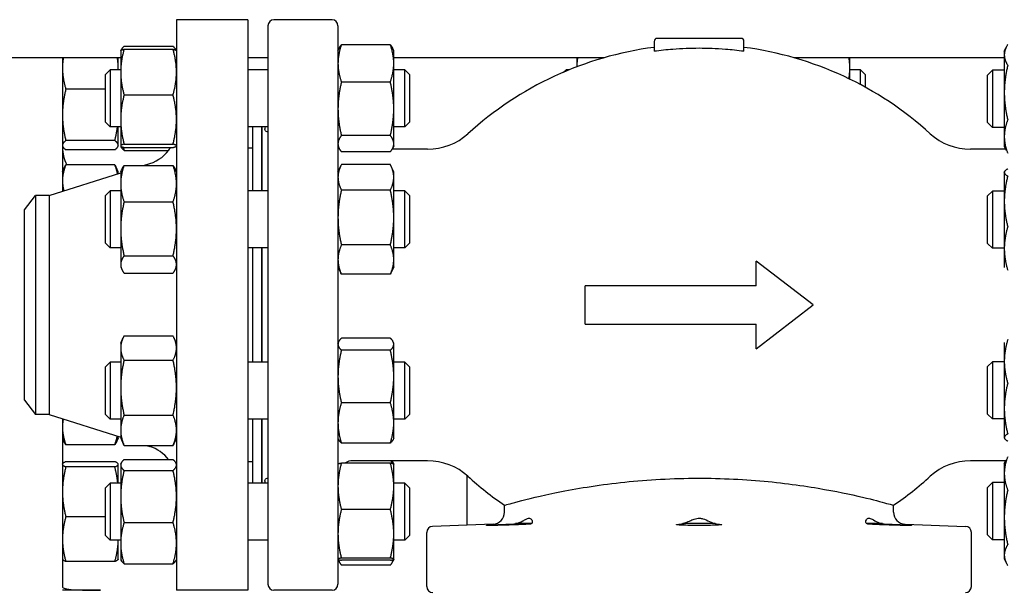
# Model space of a CAD drawing. Header units: inches. Extents: x 24 to 1128, y -69 to 748.
# Tile 616 of 656: x 604.6 to 617.55, y 682.92 to 690.42. Entities that reach past the tile are written whole.
import ezdxf

# ---------------------------------------------------------------- set-up
doc = ezdxf.new("R2010")
doc.units = ezdxf.units.IN
doc.header["$LTSCALE"] = 32
doc.header["$MEASUREMENT"] = 0
doc.layers.add('Visible (ANSI)', color=7, linetype='Continuous', lineweight=30)

msp = doc.modelspace()

# ---------------------------------------------------------------- linework, layer by layer
at = {"layer": 'Visible (ANSI)'}
for p, q in [((606.66063, 690.41853), (606.66063, 682.91853)), ((607.60063, 690.41853), (606.66063, 690.41853)), ((607.60063, 690.41853), (607.60063, 682.91853)), ((607.86437, 690.33979), (607.86437, 682.99727)), ((608.70689, 690.41853), (607.94311, 690.41853)), ((608.78563, 690.33979), (608.78563, 682.99727)), ((614.08681, 690.17247), (612.98445, 690.17247)), ((605.97172, 690.06891), (606.61555, 690.06891)), ((608.78563, 690.00974), (608.79941, 690.03927)), ((609.47455, 690.08871), (608.83072, 690.08871)), ((609.51963, 690.00974), (609.50586, 690.03927)), ((612.94508, 690.1331), (612.94508, 690.00316)), ((614.12618, 690.00316), (614.12618, 690.1331)), ((617.55163, 690.00333), (617.57555, 690.05463)), ((605.92663, 689.91853), (593.39163, 689.91853)), ((605.16063, 689.91853), (605.16063, 688.16343)), ((605.89463, 689.78323), (605.89463, 689.91853)), ((605.92663, 690.00974), (605.92719, 690.01094)), ((605.92663, 690.00974), (605.92663, 689.73019)), ((605.92719, 690.01094), (605.93255, 690.02242)), ((605.97172, 690.03091), (606.61555, 690.03091)), ((606.66007, 690.01094), (606.65472, 690.02242)), ((606.66063, 690.00974), (606.66007, 690.01094)), ((607.86437, 689.91853), (607.60063, 689.91853)), ((609.51963, 689.8439), (609.51963, 690.00974)), ((612.28834, 689.91853), (609.51963, 689.91853)), ((611.92663, 689.91853), (611.92663, 689.79818)), ((617.55163, 689.91853), (614.78292, 689.91853)), ((614.78563, 689.91853), (614.78563, 689.91775)), ((615.51963, 689.78323), (615.51963, 689.91853)), ((617.55163, 690.00333), (617.55163, 689.95593)), ((617.55163, 689.95593), (617.55163, 689.46035)), ((605.89463, 689.75974), (605.89463, 689.78323)), ((609.51963, 689.2471), (609.51963, 689.8439)), ((615.51963, 689.63588), (615.51963, 689.78323)), ((605.72563, 689.69724), (605.78813, 689.75974)), ((605.72563, 689.07224), (605.72563, 689.69724)), ((605.78813, 689.75974), (605.78813, 689.00974)), ((605.92663, 689.75974), (605.78813, 689.75974)), ((605.92663, 689.73019), (605.92663, 689.1064)), ((607.86437, 689.75974), (607.60063, 689.75974)), ((609.66313, 689.75974), (609.51963, 689.75974)), ((609.66313, 689.00974), (609.66313, 689.75974)), ((609.72563, 689.69724), (609.66313, 689.75974)), ((609.72563, 689.69724), (609.72563, 689.07224)), ((611.7546, 689.72871), (611.78563, 689.75974)), ((611.78563, 689.75974), (611.78563, 689.74185)), ((611.82895, 689.75974), (611.78563, 689.75974)), ((615.66063, 689.75974), (615.51963, 689.75974)), ((615.66063, 689.56406), (615.66063, 689.75974)), ((615.72313, 689.69724), (615.66063, 689.75974)), ((615.72313, 689.69724), (615.72313, 689.53021)), ((617.33189, 689.69083), (617.39439, 689.75333)), ((617.33189, 689.06583), (617.33189, 689.69083)), ((617.39439, 689.75333), (617.39439, 689.00333)), ((617.55163, 689.75333), (617.39439, 689.75333)), ((609.47455, 689.59909), (608.83072, 689.59909)), ((605.72563, 689.50525), (605.20572, 689.50525)), ((605.97172, 689.42948), (606.61555, 689.42948)), ((617.55163, 689.46035), (617.55163, 688.88276)), ((609.51963, 688.78794), (609.51963, 689.2471)), ((605.72563, 689.07224), (605.78813, 689.00974)), ((605.92663, 689.00974), (605.78813, 689.00974)), ((605.89463, 688.76851), (605.89463, 689.00974)), ((605.92663, 689.1064), (605.92663, 688.76094)), ((607.86437, 689.00974), (607.60063, 689.00974)), ((607.66063, 689.00974), (607.66063, 688.16862)), ((607.78063, 689.00974), (607.78063, 688.16862)), ((607.78563, 689.00974), (607.78563, 688.16862)), ((609.66313, 689.00974), (609.51963, 689.00974)), ((609.72563, 689.07224), (609.66313, 689.00974)), ((617.33189, 689.06583), (617.39439, 689.00333)), ((617.55163, 689.00333), (617.39439, 689.00333)), ((609.47455, 688.89511), (608.83072, 688.89511)), ((617.55163, 688.88276), (617.55163, 688.75333)), ((605.16063, 688.75974), (605.16478, 688.75084)), ((605.84955, 688.82877), (605.20572, 688.82877)), ((605.89463, 688.75974), (605.89048, 688.75084)), ((605.89463, 688.75974), (605.89463, 688.76851)), ((605.92663, 688.76094), (605.92663, 688.75974)), ((605.92663, 688.75974), (605.92719, 688.75853)), ((605.92719, 688.75853), (605.93255, 688.74706)), ((605.97172, 688.78331), (606.61555, 688.78331)), ((605.97172, 688.73857), (606.61555, 688.73857)), ((606.66063, 688.75974), (606.66007, 688.75853)), ((608.78563, 688.75974), (608.79941, 688.7302)), ((609.51963, 688.75974), (609.50586, 688.7302)), ((609.51963, 688.75974), (609.51963, 688.78794)), ((617.55163, 688.75333), (617.57555, 688.70204)), ((605.84955, 688.70826), (605.20572, 688.70826)), ((605.97172, 688.70056), (606.55754, 688.70056)), ((607.66063, 688.72853), (607.60063, 688.72853)), ((607.78563, 688.60853), (607.78063, 688.60853)), ((609.47455, 688.68076), (608.83072, 688.68076)), ((609.96509, 688.71577), (609.49838, 688.71577)), ((617.56915, 688.71577), (617.10618, 688.71577)), ((605.16063, 688.41862), (605.18976, 688.48108)), ((605.84955, 688.51212), (605.20572, 688.51212)), ((605.89463, 688.41862), (605.86551, 688.48108)), ((605.97172, 688.50096), (606.61555, 688.50096)), ((606.22628, 688.50096), (606.31161, 688.52798)), ((608.78563, 688.41862), (608.82342, 688.49966)), ((609.47455, 688.51474), (608.83072, 688.51474)), ((609.51963, 688.41862), (609.48184, 688.49966)), ((604.9873, 688.10853), (605.92663, 688.40605)), ((605.89463, 688.39591), (605.89463, 688.41862)), ((605.92663, 688.41862), (605.94261, 688.45289)), ((605.92663, 688.41862), (605.92663, 688.26211)), ((606.66063, 688.41862), (606.64465, 688.45289)), ((609.51963, 688.34688), (609.51963, 688.41862)), ((617.55163, 688.41597), (617.55412, 688.4213)), ((617.55163, 688.41597), (617.55163, 688.41068)), ((617.55163, 688.41068), (617.55163, 688.03055)), ((605.92663, 688.26211), (605.92663, 687.6696)), ((609.51963, 687.81846), (609.51963, 688.34688)), ((604.66063, 687.92103), (604.80451, 688.10853)), ((604.9873, 688.10853), (604.80451, 688.10853)), ((604.80451, 688.10853), (604.80451, 685.22853)), ((604.9873, 688.10853), (604.9873, 685.22853)), ((605.72563, 688.10612), (605.78813, 688.16862)), ((605.72563, 687.48112), (605.72563, 688.10612)), ((605.78813, 688.16862), (605.78813, 687.41862)), ((605.92663, 688.16862), (605.78813, 688.16862)), ((607.86437, 688.16862), (607.60063, 688.16862)), ((609.47455, 688.17902), (608.83072, 688.17902)), ((609.66313, 688.16862), (609.51963, 688.16862)), ((609.66313, 687.41862), (609.66313, 688.16862)), ((609.72563, 688.10612), (609.66313, 688.16862)), ((609.72563, 688.10612), (609.72563, 687.48112)), ((617.33189, 688.10347), (617.39439, 688.16597)), ((617.33189, 687.47847), (617.33189, 688.10347)), ((617.39439, 688.16597), (617.39439, 687.41597)), ((617.55163, 688.16597), (617.39439, 688.16597)), ((605.97172, 688.02327), (606.61555, 688.02327)), ((617.55163, 688.03055), (617.55163, 687.41084)), ((604.66063, 685.41603), (604.66063, 687.92103)), ((609.51963, 687.2652), (609.51963, 687.81846)), ((605.92663, 687.6696), (605.92663, 687.20111)), ((605.72563, 687.48112), (605.78813, 687.41862)), ((609.47455, 687.45791), (608.83072, 687.45791)), ((609.72563, 687.48112), (609.66313, 687.41862)), ((617.33189, 687.47847), (617.39439, 687.41597)), ((605.92663, 687.41862), (605.78813, 687.41862)), ((605.97172, 687.31593), (606.61555, 687.31593)), ((607.86437, 687.41862), (607.60063, 687.41862)), ((607.66063, 687.41862), (607.66063, 685.91844)), ((607.78063, 687.41862), (607.78063, 685.91844)), ((607.78563, 687.41862), (607.78563, 685.91844)), ((609.66313, 687.41862), (609.51963, 687.41862)), ((617.55163, 687.41597), (617.39439, 687.41597)), ((617.55163, 687.41084), (617.55163, 687.16597)), ((605.92663, 687.20111), (605.92663, 687.16862)), ((609.51963, 687.16862), (609.51963, 687.2652)), ((615.03563, 686.66853), (614.28563, 687.24403)), ((614.28563, 686.91853), (614.28563, 687.24403)), ((605.92663, 687.16862), (605.94261, 687.13435)), ((605.97172, 687.08628), (606.61555, 687.08628)), ((606.66063, 687.16862), (606.64465, 687.13435)), ((608.78563, 687.16862), (608.82342, 687.08758)), ((609.47455, 687.0725), (608.83072, 687.0725)), ((609.51963, 687.16862), (609.48184, 687.08758)), ((617.55163, 687.16597), (617.55412, 687.16063)), ((614.28563, 686.91853), (612.03563, 686.91853)), ((612.03563, 686.41853), (612.03563, 686.91853)), ((614.28563, 686.09303), (615.03563, 686.66853)), ((612.03563, 686.41853), (614.28563, 686.41853)), ((614.28563, 686.09303), (614.28563, 686.41853)), ((605.92663, 686.16844), (605.96069, 686.24148)), ((605.92663, 686.16844), (605.92663, 686.10304)), ((605.97172, 686.26374), (606.61555, 686.26374)), ((606.66063, 686.16844), (606.62657, 686.24148)), ((608.78563, 686.16844), (608.79297, 686.18417)), ((609.47455, 686.23256), (608.83072, 686.23256)), ((609.51963, 686.16844), (609.5123, 686.18417)), ((609.51963, 686.1531), (609.51963, 686.16844)), ((609.51963, 685.72907), (609.51963, 686.1531)), ((617.55163, 686.17109), (617.55418, 686.17654)), ((617.55163, 686.17109), (617.55163, 685.92692)), ((605.92663, 686.10304), (605.92663, 685.58219)), ((609.47455, 686.07363), (608.83072, 686.07363)), ((605.72563, 685.85594), (605.78813, 685.91844)), ((605.78813, 685.91844), (605.78813, 685.16844)), ((605.92663, 685.91844), (605.78813, 685.91844)), ((605.97172, 685.94234), (606.61555, 685.94234)), ((607.86437, 685.91844), (607.60063, 685.91844)), ((609.66313, 685.91844), (609.51963, 685.91844)), ((609.66313, 685.16844), (609.66313, 685.91844)), ((609.72563, 685.85594), (609.66313, 685.91844)), ((617.33189, 685.85859), (617.39439, 685.92109)), ((617.39439, 685.92109), (617.39439, 685.17109)), ((617.55163, 685.92109), (617.39439, 685.92109)), ((617.55163, 685.92692), (617.55163, 685.30732)), ((605.72563, 685.23094), (605.72563, 685.85594)), ((609.72563, 685.85594), (609.72563, 685.23094)), ((617.33189, 685.23359), (617.33189, 685.85859)), ((609.51963, 685.11942), (609.51963, 685.72907)), ((605.92663, 685.58219), (605.92663, 685.02259)), ((604.66063, 685.41603), (604.80451, 685.22853)), ((609.47455, 685.38451), (608.83072, 685.38451)), ((617.55163, 685.30732), (617.55163, 684.9265)), ((604.9873, 685.22853), (604.80451, 685.22853)), ((604.9873, 685.22853), (605.92663, 684.93101)), ((605.16063, 685.17363), (605.16063, 682.96684)), ((605.72563, 685.23094), (605.78813, 685.16844)), ((605.92663, 685.16844), (605.78813, 685.16844)), ((605.97172, 685.22204), (606.61555, 685.22204)), ((607.86437, 685.16844), (607.60063, 685.16844)), ((607.66063, 685.16844), (607.66063, 684.32732)), ((607.78063, 685.16844), (607.78063, 684.32732)), ((607.78563, 685.16844), (607.78563, 684.32732)), ((609.66313, 685.16844), (609.51963, 685.16844)), ((609.51963, 684.91844), (609.51963, 685.11942)), ((609.72563, 685.23094), (609.66313, 685.16844)), ((617.33189, 685.23359), (617.39439, 685.17109)), ((617.55163, 685.17109), (617.39439, 685.17109)), ((605.92663, 685.02259), (605.92663, 684.91844)), ((605.16063, 684.91844), (605.18011, 684.87667)), ((605.89463, 684.91844), (605.87516, 684.87667)), ((605.89463, 684.91844), (605.89463, 684.94115)), ((605.92663, 684.91844), (605.96069, 684.8454)), ((606.66063, 684.91844), (606.62657, 684.8454)), ((608.78563, 684.91844), (608.79297, 684.90271)), ((609.47455, 684.85432), (608.83072, 684.85432)), ((609.51963, 684.91844), (609.5123, 684.90271)), ((617.55163, 684.9265), (617.55163, 684.92109)), ((617.55163, 684.92109), (617.55418, 684.91564)), ((605.84955, 684.83189), (605.20572, 684.83189)), ((605.97172, 684.82314), (606.61555, 684.82314)), ((606.26721, 684.82314), (606.31161, 684.80908)), ((607.78563, 684.72853), (607.78063, 684.72853)), ((605.84955, 684.60844), (605.20572, 684.60844)), ((605.97172, 684.6365), (606.61555, 684.6365)), ((607.66063, 684.60853), (607.60063, 684.60853)), ((609.96509, 684.62129), (608.98248, 684.62129)), ((609.5194, 684.57782), (609.50586, 684.60686)), ((617.56915, 684.62129), (617.10618, 684.62129)), ((617.55163, 684.58373), (617.57574, 684.63542)), ((605.16063, 684.57732), (605.16193, 684.5801)), ((605.84955, 684.54068), (605.20572, 684.54068)), ((605.89463, 684.57732), (605.89334, 684.5801)), ((605.89463, 684.57456), (605.89463, 684.57732)), ((605.89463, 684.32732), (605.89463, 684.57456)), ((605.92663, 684.57732), (605.93255, 684.59)), ((605.92663, 684.57732), (605.92663, 684.5649)), ((605.92663, 684.5649), (605.92663, 684.15121)), ((605.97172, 684.49329), (606.61555, 684.49329)), ((606.66063, 684.57732), (606.65472, 684.59)), ((608.78563, 684.57732), (608.78586, 684.57782)), ((609.47455, 684.59117), (608.83072, 684.59117)), ((609.51963, 684.57732), (609.5194, 684.57782)), ((609.51963, 684.28609), (609.51963, 684.57732)), ((617.55163, 684.58373), (617.55163, 684.45484)), ((610.48544, 683.77562), (610.48544, 684.42485)), ((617.33189, 684.27123), (617.39439, 684.33373)), ((617.39439, 684.33373), (617.39439, 683.58373)), ((617.55163, 684.33373), (617.39439, 684.33373)), ((617.55163, 684.45484), (617.55163, 683.87758)), ((605.72563, 684.26482), (605.78813, 684.32732)), ((605.72563, 683.63982), (605.72563, 684.26482)), ((605.78813, 684.32732), (605.78813, 683.57732)), ((605.92663, 684.32732), (605.78813, 684.32732)), ((607.86437, 684.32732), (607.60063, 684.32732)), ((609.66313, 684.32732), (609.51963, 684.32732)), ((609.51963, 683.66159), (609.51963, 684.28609)), ((609.66313, 683.57732), (609.66313, 684.32732)), ((609.72563, 684.26482), (609.66313, 684.32732)), ((609.72563, 684.26482), (609.72563, 683.63982)), ((617.33189, 683.64623), (617.33189, 684.27123)), ((605.92663, 684.15121), (605.92663, 683.53863)), ((609.47455, 683.98101), (608.83072, 683.98101)), ((610.97658, 683.94605), (610.97658, 684.03592)), ((616.09469, 683.94605), (616.09469, 684.03592)), ((605.72563, 683.88456), (605.20572, 683.88456)), ((617.55163, 683.87758), (617.55163, 683.38147)), ((605.97172, 683.80912), (606.61555, 683.80912)), ((610.82515, 683.78869), (610.02867, 683.75806)), ((611.3341, 683.79451), (611.12094, 683.79451)), ((613.74879, 683.79451), (613.32248, 683.79451)), ((615.95032, 683.79451), (615.73717, 683.79451)), ((616.24612, 683.78869), (617.0426, 683.75806)), ((605.72563, 683.63982), (605.78813, 683.57732)), ((605.92663, 683.57732), (605.78813, 683.57732)), ((605.89463, 683.32732), (605.89463, 683.57732)), ((607.86437, 683.57732), (607.60063, 683.57732)), ((609.51963, 683.32782), (609.51963, 683.66159)), ((609.66313, 683.57732), (609.51963, 683.57732)), ((609.72563, 683.63982), (609.66313, 683.57732)), ((609.95296, 682.96774), (609.95296, 683.67937)), ((617.11831, 682.96774), (617.11831, 683.67937)), ((617.33189, 683.64623), (617.39439, 683.58373)), ((617.55163, 683.58373), (617.39439, 683.58373)), ((605.92663, 683.53863), (605.92663, 683.32732)), ((605.16063, 683.32732), (605.16193, 683.32455)), ((605.89463, 683.32732), (605.89334, 683.32455)), ((605.92663, 683.32732), (605.93255, 683.31464)), ((606.66063, 683.32732), (606.65472, 683.31464)), ((608.78563, 683.32732), (608.78586, 683.32683)), ((608.78586, 683.32683), (608.79941, 683.29779)), ((609.47455, 683.34216), (608.83072, 683.34216)), ((609.47455, 683.31347), (608.83072, 683.31347)), ((609.5194, 683.32683), (609.50586, 683.29779)), ((609.51963, 683.32732), (609.5194, 683.32683)), ((609.51963, 683.32732), (609.51963, 683.32782)), ((617.55163, 683.38147), (617.55163, 683.33373)), ((617.55163, 683.33373), (617.57574, 683.28203)), ((605.84955, 683.2962), (605.20572, 683.2962)), ((605.97172, 683.26815), (606.61555, 683.26815)), ((609.47455, 683.24835), (608.83072, 683.24835)), ((605.66063, 682.91986), (605.16063, 682.91986)), ((605.16063, 682.91986), (605.16063, 682.91853)), ((607.60063, 682.91853), (606.66063, 682.91853)), ((608.70689, 682.91853), (607.94311, 682.91853))]:
    msp.add_line(p, q, dxfattribs=at)
for centre, radius, start, end in [((607.94311, 690.33979), 0.07874, 90, 180), ((608.70689, 690.33979), 0.07874, 0, 90), ((612.98445, 690.1331), 0.03937, 90, 180), ((614.08681, 690.1331), 0.03937, 0, 90), ((613.53563, 685.56617), 4.52756, 97.494717, 132.205446), ((613.53563, 685.56617), 4.52756, 47.794554, 82.505283), ((609.96509, 689.50318), 0.7874, 270, 312.205446), ((617.10618, 689.50318), 0.7874, 227.794554, 270), ((605.66063, 688.74333), 0.5, 180, 207.543912), ((606.16063, 689.00464), 0.5, 287.574716, 327.84865), ((607.80827, 688.16459), 0.47244, 92.746474, 93.353718), ((606.16063, 684.33242), 0.5, 37.457, 72.425284), ((608.98248, 684.42444), 0.19685, 90, 122.109609), ((609.96509, 683.83388), 0.7874, 47.794554, 90), ((617.10618, 683.83388), 0.7874, 90, 132.205446), ((613.53563, 687.77089), 4.52756, 227.794554, 235.582611), ((613.53563, 687.77089), 4.52756, 304.417389, 312.205446), ((610.8191, 683.94605), 0.15748, 272.202598, 0), ((616.25217, 683.94605), 0.15748, 180, 267.797402), ((610.0317, 683.67937), 0.07874, 92.202598, 180), ((617.03957, 683.67937), 0.07874, 0, 87.797402), ((607.94311, 682.99727), 0.07874, 180, 270), ((608.70689, 682.99727), 0.07874, 270, 0), ((610.0317, 682.96774), 0.07874, 180, 270), ((617.03957, 682.96774), 0.07874, 270, 0)]:
    msp.add_arc(centre, radius, start, end, dxfattribs=at)
for points, weights in [([(605.97172, 690.06891), (605.93705, 690.03941), (605.92915, 690.01363)], [1, 1.02892942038, 1.01375847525]), ([(606.65812, 690.01363), (606.65021, 690.03941), (606.61555, 690.06891)], [1.01375847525, 1.02892942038, 1]), ([(608.83072, 690.08871), (608.78563, 689.95751), (608.78563, 689.8439)], [1, 1.0379548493, 1]), ([(608.79941, 690.03927), (608.81037, 690.06278), (608.83072, 690.08871)], [1.01872332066, 1.01678146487, 1]), ([(609.51963, 689.8439), (609.51963, 689.95751), (609.47455, 690.08871)], [1, 1.0379548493, 1]), ([(609.47455, 690.08871), (609.4949, 690.06278), (609.50586, 690.03927)], [1, 1.01678146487, 1.01872332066]), ([(617.59672, 690.09378), (617.55163, 690.01991), (617.55163, 689.95593)], [1, 1.0379548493, 1]), ([(605.17192, 689.91853), (605.16063, 689.84959), (605.16063, 689.78323)], [1.0189754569, 1.01917066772, 1]), ([(605.89463, 689.78323), (605.89463, 689.84959), (605.88334, 689.91853)], [1, 1.01917066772, 1.0189754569]), ([(605.97172, 690.03091), (605.92663, 689.86975), (605.92663, 689.73019)], [1, 1.0379548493, 1]), ([(605.92719, 690.01094), (605.93152, 690.02022), (605.97172, 690.03091)], [1.00755250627, 1.03370208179, 1]), ([(606.66063, 689.73019), (606.66063, 689.86975), (606.61555, 690.03091)], [1, 1.0379548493, 1]), ([(606.61555, 690.03091), (606.65575, 690.02022), (606.66007, 690.01094)], [1, 1.03370208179, 1.00755250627]), ([(611.93792, 689.91853), (611.92789, 689.85725), (611.92677, 689.79823)], [1.0189754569, 1.01914897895, 1.00402083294]), ([(614.79692, 689.91853), (614.7966, 689.9166), (614.7963, 689.91467)], [1.0189754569, 1.01898091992, 1.0189712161]), ([(615.51963, 689.78323), (615.51963, 689.84959), (615.50834, 689.91853)], [1, 1.01917066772, 1.0189754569]), ([(617.55163, 689.95593), (617.55163, 689.89195), (617.59672, 689.81807)], [1, 1.0379548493, 1]), ([(605.16063, 689.78323), (605.16063, 689.65422), (605.20572, 689.50525)], [1, 1.0379548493, 1]), ([(605.89429, 689.75974), (605.89463, 689.77149), (605.89463, 689.78323)], [1.00609010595, 1.0033387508, 1]), ([(608.78563, 689.8439), (608.78563, 689.73028), (608.83072, 689.59909)], [1, 1.0379548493, 1]), ([(609.47455, 689.59909), (609.51963, 689.73028), (609.51963, 689.8439)], [1, 1.0379548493, 1]), ([(615.50733, 689.64185), (615.51963, 689.714), (615.51963, 689.78323)], [1.01892077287, 1.0200142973, 1]), ([(617.59672, 689.81807), (617.55163, 689.62637), (617.55163, 689.46035)], [1, 1.0379548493, 1]), ([(605.92663, 689.73019), (605.92663, 689.59063), (605.97172, 689.42948)], [1, 1.0379548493, 1]), ([(606.61555, 689.42948), (606.66063, 689.59063), (606.66063, 689.73019)], [1, 1.0379548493, 1]), ([(608.83072, 689.59909), (608.78563, 689.41046), (608.78563, 689.2471)], [1, 1.0379548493, 1]), ([(609.51963, 689.2471), (609.51963, 689.41046), (609.47455, 689.59909)], [1, 1.0379548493, 1]), ([(605.20572, 689.50525), (605.16063, 689.32398), (605.16063, 689.16701)], [1, 1.0379548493, 1]), ([(605.97172, 689.42948), (605.92663, 689.25634), (605.92663, 689.1064)], [1, 1.0379548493, 1]), ([(606.66063, 689.1064), (606.66063, 689.25634), (606.61555, 689.42948)], [1, 1.0379548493, 1]), ([(617.55163, 689.46035), (617.55163, 689.29433), (617.59672, 689.10263)], [1, 1.0379548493, 1]), ([(605.16063, 689.16701), (605.16063, 689.01003), (605.20572, 688.82877)], [1, 1.0379548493, 1]), ([(608.78563, 689.2471), (608.78563, 689.08374), (608.83072, 688.89511)], [1, 1.0379548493, 1]), ([(609.47455, 688.89511), (609.51963, 689.08374), (609.51963, 689.2471)], [1, 1.0379548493, 1]), ([(605.84955, 688.82877), (605.87328, 688.92418), (605.88431, 689.00974)], [1, 1.01962606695, 1.01895525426]), ([(605.92663, 689.1064), (605.92663, 688.95645), (605.97172, 688.78331)], [1, 1.0379548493, 1]), ([(606.61555, 688.78331), (606.66063, 688.95645), (606.66063, 689.1064)], [1, 1.0379548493, 1]), ([(617.59672, 689.10263), (617.55163, 688.9848), (617.55163, 688.88276)], [1, 1.0379548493, 1]), ([(608.83072, 688.89511), (608.78563, 688.83768), (608.78563, 688.78794)], [1, 1.0379548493, 1]), ([(609.51963, 688.78794), (609.51963, 688.83768), (609.47455, 688.89511)], [1, 1.0379548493, 1]), ([(617.55163, 688.88276), (617.55163, 688.78071), (617.59672, 688.66289)], [1, 1.0379548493, 1]), ([(605.20572, 688.82877), (605.16063, 688.79648), (605.16063, 688.76851)], [1, 1.0379548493, 1]), ([(605.16063, 688.76851), (605.16063, 688.74055), (605.20572, 688.70826)], [1, 1.0379548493, 1]), ([(605.89463, 688.76851), (605.89463, 688.79648), (605.84955, 688.82877)], [1, 1.0379548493, 1]), ([(605.84955, 688.70826), (605.89463, 688.74055), (605.89463, 688.76851)], [1, 1.0379548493, 1]), ([(605.97172, 688.78331), (605.92663, 688.77132), (605.92663, 688.76094)], [1, 1.0379548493, 1]), ([(605.92663, 688.76094), (605.92663, 688.75055), (605.97172, 688.73857)], [1, 1.0379548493, 1]), ([(605.97172, 688.70056), (605.94272, 688.72524), (605.93255, 688.74706)], [1, 1.02408927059, 1.01760047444]), ([(605.9596, 688.74199), (605.96516, 688.72166), (605.97172, 688.70056)], [1.00919201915, 1.00535018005, 1]), ([(606.66063, 688.76094), (606.66063, 688.77132), (606.61555, 688.78331)], [1, 1.0379548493, 1]), ([(606.61555, 688.73857), (606.66063, 688.75055), (606.66063, 688.76094)], [1, 1.0379548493, 1]), ([(608.78563, 688.78794), (608.78563, 688.7382), (608.83072, 688.68076)], [1, 1.0379548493, 1]), ([(609.47455, 688.68076), (609.51963, 688.7382), (609.51963, 688.78794)], [1, 1.0379548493, 1]), ([(605.20572, 688.51212), (605.16063, 688.40013), (605.16063, 688.30315)], [1, 1.0379548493, 1]), ([(605.18976, 688.48108), (605.19682, 688.49622), (605.20572, 688.51212)], [1.01175569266, 1.00727059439, 1]), ([(605.88577, 688.3931), (605.87487, 688.44923), (605.84955, 688.51212)], [1.01876883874, 1.02096700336, 1]), ([(605.84955, 688.51212), (605.85845, 688.49622), (605.86551, 688.48108)], [1, 1.00727059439, 1.01175569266]), ([(605.97172, 688.50096), (605.92663, 688.37296), (605.92663, 688.26211)], [1, 1.0379548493, 1]), ([(605.94261, 688.45289), (605.95331, 688.47584), (605.97172, 688.50096)], [1.01820717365, 1.01515415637, 1]), ([(606.66063, 688.26211), (606.66063, 688.37296), (606.61555, 688.50096)], [1, 1.0379548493, 1]), ([(606.61555, 688.50096), (606.63395, 688.47584), (606.64465, 688.45289)], [1, 1.01515415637, 1.01820717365]), ([(608.83072, 688.51474), (608.78563, 688.42478), (608.78563, 688.34688)], [1, 1.0379548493, 1]), ([(609.51963, 688.34688), (609.51963, 688.42478), (609.47455, 688.51474)], [1, 1.0379548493, 1]), ([(617.59672, 688.45753), (617.55163, 688.43242), (617.55163, 688.41068)], [1, 1.0379548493, 1]), ([(617.55163, 688.41068), (617.55163, 688.38894), (617.59672, 688.36383)], [1, 1.0379548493, 1]), ([(617.59672, 688.36383), (617.55163, 688.18523), (617.55163, 688.03055)], [1, 1.0379548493, 1]), ([(605.16063, 688.30315), (605.16063, 688.23847), (605.17986, 688.16952)], [1, 1.02499806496, 1.01706735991]), ([(605.92663, 688.26211), (605.92663, 688.15126), (605.97172, 688.02327)], [1, 1.0379548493, 1]), ([(606.61555, 688.02327), (606.66063, 688.15126), (606.66063, 688.26211)], [1, 1.0379548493, 1]), ([(608.78563, 688.34688), (608.78563, 688.26898), (608.83072, 688.17902)], [1, 1.0379548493, 1]), ([(609.47455, 688.17902), (609.51963, 688.26898), (609.51963, 688.34688)], [1, 1.0379548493, 1]), ([(608.83072, 688.17902), (608.78563, 687.9858), (608.78563, 687.81846)], [1, 1.0379548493, 1]), ([(609.51963, 687.81846), (609.51963, 687.9858), (609.47455, 688.17902)], [1, 1.0379548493, 1]), ([(605.97172, 688.02327), (605.92663, 687.83374), (605.92663, 687.6696)], [1, 1.0379548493, 1]), ([(606.66063, 687.6696), (606.66063, 687.83374), (606.61555, 688.02327)], [1, 1.0379548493, 1]), ([(617.55163, 688.03055), (617.55163, 687.87588), (617.59672, 687.69727)], [1, 1.0379548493, 1]), ([(608.78563, 687.81846), (608.78563, 687.65113), (608.83072, 687.45791)], [1, 1.0379548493, 1]), ([(609.47455, 687.45791), (609.51963, 687.65113), (609.51963, 687.81846)], [1, 1.0379548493, 1]), ([(605.92663, 687.6696), (605.92663, 687.50546), (605.97172, 687.31593)], [1, 1.0379548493, 1]), ([(606.61555, 687.31593), (606.66063, 687.50546), (606.66063, 687.6696)], [1, 1.0379548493, 1]), ([(617.59672, 687.69727), (617.55163, 687.54377), (617.55163, 687.41084)], [1, 1.0379548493, 1]), ([(608.83072, 687.45791), (608.78563, 687.35464), (608.78563, 687.2652)], [1, 1.0379548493, 1]), ([(609.51963, 687.2652), (609.51963, 687.35464), (609.47455, 687.45791)], [1, 1.0379548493, 1]), ([(605.97172, 687.31593), (605.92663, 687.2544), (605.92663, 687.20111)], [1, 1.0379548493, 1]), ([(606.66063, 687.20111), (606.66063, 687.2544), (606.61555, 687.31593)], [1, 1.0379548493, 1]), ([(617.55163, 687.41084), (617.55163, 687.27791), (617.59672, 687.12441)], [1, 1.0379548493, 1]), ([(605.92663, 687.20111), (605.92663, 687.14782), (605.97172, 687.08628)], [1, 1.0379548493, 1]), ([(606.61555, 687.08628), (606.66063, 687.14782), (606.66063, 687.20111)], [1, 1.0379548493, 1]), ([(608.78563, 687.2652), (608.78563, 687.17577), (608.83072, 687.0725)], [1, 1.0379548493, 1]), ([(609.47455, 687.0725), (609.51963, 687.17577), (609.51963, 687.2652)], [1, 1.0379548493, 1]), ([(608.83072, 687.0725), (608.8269, 687.08012), (608.82342, 687.08758)], [1, 1.00310735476, 1.00570591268]), ([(609.48184, 687.08758), (609.47837, 687.08012), (609.47455, 687.0725)], [1.00570591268, 1.00310735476, 1]), ([(605.97172, 686.26374), (605.92663, 686.17762), (605.92663, 686.10304)], [1, 1.0379548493, 1]), ([(606.66063, 686.10304), (606.66063, 686.17762), (606.61555, 686.26374)], [1, 1.0379548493, 1]), ([(608.83072, 686.23256), (608.78563, 686.18998), (608.78563, 686.1531)], [1, 1.0379548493, 1]), ([(608.78563, 686.1531), (608.78563, 686.11622), (608.83072, 686.07363)], [1, 1.0379548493, 1]), ([(609.51963, 686.1531), (609.51963, 686.18998), (609.47455, 686.23256)], [1, 1.0379548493, 1]), ([(609.47455, 686.07363), (609.51963, 686.11622), (609.51963, 686.1531)], [1, 1.0379548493, 1]), ([(617.59672, 686.21304), (617.55163, 686.05971), (617.55163, 685.92692)], [1, 1.0379548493, 1]), ([(605.92663, 686.10304), (605.92663, 686.02846), (605.97172, 685.94234)], [1, 1.0379548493, 1]), ([(606.61555, 685.94234), (606.66063, 686.02846), (606.66063, 686.10304)], [1, 1.0379548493, 1]), ([(608.83072, 686.07363), (608.78563, 685.88898), (608.78563, 685.72907)], [1, 1.0379548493, 1]), ([(609.51963, 685.72907), (609.51963, 685.88898), (609.47455, 686.07363)], [1, 1.0379548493, 1]), ([(605.97172, 685.94234), (605.92663, 685.74934), (605.92663, 685.58219)], [1, 1.0379548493, 1]), ([(606.66063, 685.58219), (606.66063, 685.74934), (606.61555, 685.94234)], [1, 1.0379548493, 1]), ([(617.55163, 685.92692), (617.55163, 685.79413), (617.59672, 685.6408)], [1, 1.0379548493, 1]), ([(608.78563, 685.72907), (608.78563, 685.56916), (608.83072, 685.38451)], [1, 1.0379548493, 1]), ([(609.47455, 685.38451), (609.51963, 685.56916), (609.51963, 685.72907)], [1, 1.0379548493, 1]), ([(617.59672, 685.6408), (617.55163, 685.46209), (617.55163, 685.30732)], [1, 1.0379548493, 1]), ([(605.92663, 685.58219), (605.92663, 685.41505), (605.97172, 685.22204)], [1, 1.0379548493, 1]), ([(606.61555, 685.22204), (606.66063, 685.41505), (606.66063, 685.58219)], [1, 1.0379548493, 1]), ([(608.83072, 685.38451), (608.78563, 685.24245), (608.78563, 685.11942)], [1, 1.0379548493, 1]), ([(609.51963, 685.11942), (609.51963, 685.24245), (609.47455, 685.38451)], [1, 1.0379548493, 1]), ([(617.55163, 685.30732), (617.55163, 685.15256), (617.59672, 684.97385)], [1, 1.0379548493, 1]), ([(605.17121, 685.17028), (605.16063, 685.11515), (605.16063, 685.06196)], [1.01896806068, 1.01855587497, 1]), ([(605.97172, 685.22204), (605.92663, 685.11516), (605.92663, 685.02259)], [1, 1.0379548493, 1]), ([(606.66063, 685.02259), (606.66063, 685.11516), (606.61555, 685.22204)], [1, 1.0379548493, 1]), ([(608.78563, 685.11942), (608.78563, 684.99638), (608.83072, 684.85432)], [1, 1.0379548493, 1]), ([(609.47455, 684.85432), (609.51963, 684.99638), (609.51963, 685.11942)], [1, 1.0379548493, 1]), ([(605.16063, 685.06196), (605.16063, 684.95518), (605.20572, 684.83189)], [1, 1.0379548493, 1]), ([(605.92663, 685.02259), (605.92663, 684.93003), (605.97172, 684.82314)], [1, 1.0379548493, 1]), ([(606.61555, 684.82314), (606.66063, 684.93003), (606.66063, 685.02259)], [1, 1.0379548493, 1]), ([(605.20572, 684.83189), (605.19014, 684.85516), (605.18011, 684.87667)], [1, 1.01279805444, 1.01696531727]), ([(605.84955, 684.83189), (605.8713, 684.89136), (605.88235, 684.94504)], [1, 1.0179559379, 1.01892244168]), ([(605.87516, 684.87667), (605.86513, 684.85516), (605.84955, 684.83189)], [1.01696531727, 1.01279805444, 1]), ([(608.83072, 684.85432), (608.80358, 684.87995), (608.79297, 684.90271)], [1, 1.02250658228, 1.01832112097]), ([(609.5123, 684.90271), (609.50169, 684.87995), (609.47455, 684.85432)], [1.01832112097, 1.02250658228, 1]), ([(617.59672, 684.97385), (617.55163, 684.94847), (617.55163, 684.9265)], [1, 1.0379548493, 1]), ([(617.55163, 684.9265), (617.55163, 684.90452), (617.59672, 684.87915)], [1, 1.0379548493, 1]), ([(605.97172, 684.82314), (605.9658, 684.83445), (605.96069, 684.8454)], [1, 1.00482700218, 1.0084262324]), ([(606.62657, 684.8454), (606.62147, 684.83445), (606.61555, 684.82314)], [1.0084262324, 1.00482700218, 1]), ([(605.20572, 684.60844), (605.16063, 684.59029), (605.16063, 684.57456)], [1, 1.0379548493, 1]), ([(605.89463, 684.57456), (605.89463, 684.59029), (605.84955, 684.60844)], [1, 1.0379548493, 1]), ([(605.97172, 684.6365), (605.92663, 684.59813), (605.92663, 684.5649)], [1, 1.0379548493, 1]), ([(606.66063, 684.5649), (606.66063, 684.59813), (606.61555, 684.6365)], [1, 1.0379548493, 1]), ([(609.49562, 684.58712), (609.4912, 684.60394), (609.48591, 684.62129)], [1.01477953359, 1.01239763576, 1.0086642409]), ([(609.49838, 684.62129), (609.50254, 684.61399), (609.50586, 684.60686)], [1.01617818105, 1.01813403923, 1.01872332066]), ([(617.59672, 684.67431), (617.55163, 684.55669), (617.55163, 684.45484)], [1, 1.0379548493, 1]), ([(605.16063, 684.57456), (605.16063, 684.55884), (605.20572, 684.54068)], [1, 1.0379548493, 1]), ([(605.20572, 684.54068), (605.16063, 684.36488), (605.16063, 684.21262)], [1, 1.0379548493, 1]), ([(605.84955, 684.54068), (605.89463, 684.55884), (605.89463, 684.57456)], [1, 1.0379548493, 1]), ([(605.88875, 684.32732), (605.8786, 684.4274), (605.84955, 684.54068)], [1.01757852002, 1.02412986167, 1]), ([(605.92663, 684.5649), (605.92663, 684.53166), (605.97172, 684.49329)], [1, 1.0379548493, 1]), ([(605.97172, 684.49329), (605.92663, 684.30997), (605.92663, 684.15121)], [1, 1.0379548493, 1]), ([(606.61555, 684.49329), (606.66063, 684.53166), (606.66063, 684.5649)], [1, 1.0379548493, 1]), ([(606.66063, 684.15121), (606.66063, 684.30997), (606.61555, 684.49329)], [1, 1.0379548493, 1]), ([(608.83072, 684.59117), (608.78563, 684.42768), (608.78563, 684.28609)], [1, 1.0379548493, 1]), ([(608.78586, 684.57782), (608.78875, 684.58402), (608.83072, 684.59117)], [1.00505167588, 1.03523395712, 1]), ([(609.51963, 684.28609), (609.51963, 684.42768), (609.47455, 684.59117)], [1, 1.0379548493, 1]), ([(609.47455, 684.59117), (609.51651, 684.58402), (609.5194, 684.57782)], [1, 1.03523395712, 1.00505167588]), ([(617.55163, 684.45484), (617.55163, 684.35299), (617.59672, 684.23537)], [1, 1.0379548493, 1]), ([(605.16063, 684.21262), (605.16063, 684.06037), (605.20572, 683.88456)], [1, 1.0379548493, 1]), ([(608.78563, 684.28609), (608.78563, 684.1445), (608.83072, 683.98101)], [1, 1.0379548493, 1]), ([(609.47455, 683.98101), (609.51963, 684.1445), (609.51963, 684.28609)], [1, 1.0379548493, 1]), ([(617.59672, 684.23537), (617.55163, 684.04363), (617.55163, 683.87758)], [1, 1.0379548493, 1]), ([(605.92663, 684.15121), (605.92663, 683.99244), (605.97172, 683.80912)], [1, 1.0379548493, 1]), ([(606.61555, 683.80912), (606.66063, 683.99244), (606.66063, 684.15121)], [1, 1.0379548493, 1]), ([(608.83072, 683.98101), (608.78563, 683.80983), (608.78563, 683.66159)], [1, 1.0379548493, 1]), ([(609.51963, 683.66159), (609.51963, 683.80983), (609.47455, 683.98101)], [1, 1.0379548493, 1]), ([(605.20572, 683.88456), (605.16063, 683.72691), (605.16063, 683.59038)], [1, 1.0379548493, 1]), ([(617.55163, 683.87758), (617.55163, 683.71153), (617.59672, 683.51979)], [1, 1.0379548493, 1]), ([(605.97172, 683.80912), (605.92663, 683.66417), (605.92663, 683.53863)], [1, 1.0379548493, 1]), ([(606.66063, 683.53863), (606.66063, 683.66417), (606.61555, 683.80912)], [1, 1.0379548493, 1]), ([(605.16063, 683.59038), (605.16063, 683.45385), (605.20572, 683.2962)], [1, 1.0379548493, 1]), ([(605.84955, 683.2962), (605.89262, 683.44683), (605.89454, 683.57732)], [1, 1.03620311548, 1.00334177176]), ([(608.78563, 683.66159), (608.78563, 683.51334), (608.83072, 683.34216)], [1, 1.0379548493, 1]), ([(609.47455, 683.34216), (609.51963, 683.51334), (609.51963, 683.66159)], [1, 1.0379548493, 1]), ([(605.92663, 683.53863), (605.92663, 683.4131), (605.97172, 683.26815)], [1, 1.0379548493, 1]), ([(606.61555, 683.26815), (606.66063, 683.4131), (606.66063, 683.53863)], [1, 1.0379548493, 1]), ([(617.59672, 683.51979), (617.55163, 683.44567), (617.55163, 683.38147)], [1, 1.0379548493, 1]), ([(605.20572, 683.2962), (605.16808, 683.31136), (605.16193, 683.32455)], [1, 1.0314924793, 1.01072411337]), ([(605.89334, 683.32455), (605.88719, 683.31136), (605.84955, 683.2962)], [1.01072411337, 1.0314924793, 1]), ([(605.97172, 683.26815), (605.94272, 683.29283), (605.93255, 683.31464)], [1, 1.02408927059, 1.01760047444]), ([(606.65472, 683.31464), (606.64455, 683.29283), (606.61555, 683.26815)], [1.01760047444, 1.02408927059, 1]), ([(608.83072, 683.34216), (608.78563, 683.33448), (608.78563, 683.32782)], [1, 1.0379548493, 1]), ([(608.78563, 683.32782), (608.78563, 683.32116), (608.83072, 683.31347)], [1, 1.0379548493, 1]), ([(608.78993, 683.32354), (608.79931, 683.28837), (608.83072, 683.24835)], [1.01627140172, 1.02614354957, 1]), ([(609.51963, 683.32782), (609.51963, 683.33448), (609.47455, 683.34216)], [1, 1.0379548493, 1]), ([(609.47455, 683.31347), (609.51963, 683.32116), (609.51963, 683.32782)], [1, 1.0379548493, 1]), ([(609.47455, 683.24835), (609.50596, 683.28837), (609.51534, 683.32354)], [1, 1.02614354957, 1.01627140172]), ([(617.55163, 683.38147), (617.55163, 683.31727), (617.59672, 683.24315)], [1, 1.0379548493, 1])]:
    msp.add_rational_spline(points, weights, degree=2, dxfattribs=at)
for points, knots in [([(614.12618, 690.00316), (614.04451, 690.01407), (613.9629, 690.02265), (613.76351, 690.0382), (613.64693, 690.04243), (613.42434, 690.04243), (613.30775, 690.0382), (613.10837, 690.02265), (613.02676, 690.01407), (612.94508, 690.00316)], [12.61011501, 12.61011501, 12.61011501, 12.61011501, 13.18544897, 13.18544897, 14.03349579, 14.03349579, 14.88154261, 14.88154261, 15.45687657, 15.45687657, 15.45687657, 15.45687657]), ([(607.86437, 688.94527), (607.86043, 688.94522), (607.85673, 688.94545), (607.83511, 688.94864), (607.825, 688.95977), (607.825, 688.98698), (607.82727, 688.99764), (607.8316, 689.00981)], [1.503325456, 1.503325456, 1.503325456, 1.503325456, 1.572820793, 1.572820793, 1.940397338, 1.940397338, 2.11460476, 2.11460476, 2.11460476, 2.11460476]), ([(607.8316, 684.32725), (607.82727, 684.33942), (607.825, 684.35008), (607.825, 684.37729), (607.83511, 684.38842), (607.85673, 684.39161), (607.86043, 684.39184), (607.86437, 684.39179)], [1.765516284, 1.765516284, 1.765516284, 1.765516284, 1.939723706, 1.939723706, 2.307300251, 2.307300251, 2.376795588, 2.376795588, 2.376795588, 2.376795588]), ([(610.97658, 684.03592), (610.97658, 684.03592), (610.97698, 684.03603), (610.9809, 684.03716), (610.99015, 684.03982), (611.02824, 684.0506), (611.0643, 684.06073), (611.21926, 684.10243), (611.38416, 684.14488), (611.81814, 684.23628), (612.08702, 684.28437), (612.68402, 684.35774), (613.00489, 684.38264), (613.65419, 684.39655), (613.97401, 684.38658), (614.57831, 684.33849), (614.8572, 684.30163), (615.33145, 684.22154), (615.52851, 684.17956), (615.827, 684.10928), (615.93454, 684.08049), (616.03839, 684.05194), (616.06325, 684.04489), (616.08916, 684.03751), (616.09469, 684.03592), (616.09469, 684.03592)], [-20.56905697, -20.56905697, -20.56905697, -20.56905697, -20.37038726, -20.37038726, -19.59073988, -19.59073988, -18.43169748, -18.43169748, -15.91322618, -15.91322618, -13.31950336, -13.31950336, -10.79417671, -10.79417671, -8.3570465, -8.3570465, -5.96844078, -5.96844078, -3.74429408, -3.74429408, -1.73987466, -1.73987466, -0.73995163, -0.73995163, 0, 0, 0, 0]), ([(611.12094, 683.79451), (611.15609, 683.80219), (611.18807, 683.81614), (611.23358, 683.83913), (611.24908, 683.84779), (611.27238, 683.85892), (611.28162, 683.86267), (611.29595, 683.86562), (611.30126, 683.86585), (611.31236, 683.8641), (611.31762, 683.86158), (611.33234, 683.85024), (611.33929, 683.8369), (611.34341, 683.81216), (611.34116, 683.80107), (611.3341, 683.79451)], [-1.33358191, -1.33358191, -1.33358191, -1.33358191, -1.03717278, -1.03717278, -0.85065307, -0.85065307, -0.71563279, -0.71563279, -0.62320795, -0.62320795, -0.50764723, -0.50764723, -0.24435967, -0.24435967, 0, 0, 0, 0]), ([(613.32248, 683.79451), (613.33944, 683.79935), (613.35776, 683.80667), (613.39844, 683.82423), (613.42033, 683.83444), (613.46186, 683.85131), (613.48334, 683.85898), (613.51795, 683.86502), (613.53034, 683.86593), (613.55769, 683.86471), (613.57187, 683.86212), (613.61508, 683.8504), (613.64517, 683.83669), (613.70109, 683.81186), (613.72614, 683.80098), (613.74879, 683.79451)], [-1.34645024, -1.34645024, -1.34645024, -1.34645024, -1.15784371, -1.15784371, -0.94631715, -0.94631715, -0.74905281, -0.74905281, -0.63822291, -0.63822291, -0.51044327, -0.51044327, -0.24107093, -0.24107093, 0, 0, 0, 0]), ([(615.73717, 683.79451), (615.7289, 683.80219), (615.72722, 683.81614), (615.73376, 683.83913), (615.73846, 683.84779), (615.74938, 683.85892), (615.75505, 683.86267), (615.76662, 683.86562), (615.77173, 683.86585), (615.78445, 683.8641), (615.79204, 683.86158), (615.81858, 683.85024), (615.84105, 683.8369), (615.89263, 683.81216), (615.9203, 683.80107), (615.95032, 683.79451)], [-1.33358191, -1.33358191, -1.33358191, -1.33358191, -1.03717278, -1.03717278, -0.85065307, -0.85065307, -0.71563279, -0.71563279, -0.62320795, -0.62320795, -0.50764723, -0.50764723, -0.24435967, -0.24435967, 0, 0, 0, 0]), ([(611.31623, 683.78869), (611.30916, 683.78809), (611.30042, 683.78745), (611.26988, 683.78546), (611.24351, 683.78402), (611.18245, 683.78112), (611.14234, 683.77946), (611.05816, 683.77643), (611.01408, 683.77506), (610.93547, 683.77293), (610.89599, 683.77203), (610.82807, 683.77084), (610.79964, 683.77055), (610.75984, 683.77055), (610.74601, 683.77084), (610.73693, 683.77203), (610.74168, 683.77293), (610.76598, 683.77506), (610.7874, 683.77643), (610.84471, 683.77946), (610.8806, 683.78112), (610.91778, 683.78269), (610.94948, 683.78402), (610.98607, 683.78546), (611.04162, 683.78745), (611.06028, 683.78809), (611.07844, 683.78869)], [-2.85210649, -2.85210649, -2.85210649, -2.85210649, -2.71940527, -2.71940527, -2.45467957, -2.45467957, -2.14423866, -2.14423866, -1.83379774, -1.83379774, -1.53056876, -1.53056876, -1.22733979, -1.22733979, -0.92411081, -0.92411081, -0.62088183, -0.62088183, -0.31044092, -0.31044092, 0, 0, 0, 0.2647257, 0.2647257, 0.39742692, 0.39742692, 0.39742692, 0.39742692]), ([(613.77342, 683.78869), (613.78452, 683.78809), (613.79443, 683.78745), (613.81945, 683.78546), (613.82966, 683.78402), (613.83749, 683.78112), (613.83327, 683.77946), (613.80639, 683.77643), (613.78374, 683.77506), (613.72942, 683.77293), (613.69469, 683.77203), (613.6177, 683.77084), (613.57543, 683.77055), (613.49584, 683.77055), (613.45357, 683.77084), (613.37657, 683.77203), (613.34185, 683.77293), (613.28753, 683.77506), (613.26487, 683.77643), (613.238, 683.77946), (613.23378, 683.78112), (613.238, 683.78269), (613.24161, 683.78402), (613.25182, 683.78546), (613.27683, 683.78745), (613.28675, 683.78809), (613.29785, 683.78869)], [-2.85210649, -2.85210649, -2.85210649, -2.85210649, -2.71940527, -2.71940527, -2.45467957, -2.45467957, -2.14423866, -2.14423866, -1.83379774, -1.83379774, -1.53056876, -1.53056876, -1.22733979, -1.22733979, -0.92411081, -0.92411081, -0.62088183, -0.62088183, -0.31044092, -0.31044092, 0, 0, 0, 0.2647257, 0.2647257, 0.39742692, 0.39742692, 0.39742692, 0.39742692]), ([(615.99282, 683.78869), (616.01099, 683.78809), (616.02965, 683.78745), (616.0852, 683.78546), (616.12178, 683.78402), (616.19067, 683.78112), (616.22656, 683.77946), (616.28387, 683.77643), (616.30529, 683.77506), (616.32958, 683.77293), (616.33434, 683.77203), (616.32526, 683.77084), (616.31142, 683.77055), (616.27163, 683.77055), (616.24319, 683.77084), (616.17528, 683.77203), (616.1358, 683.77293), (616.05718, 683.77506), (616.01311, 683.77643), (615.92892, 683.77946), (615.88881, 683.78112), (615.85586, 683.78269), (615.82776, 683.78402), (615.80138, 683.78546), (615.77085, 683.78745), (615.7621, 683.78809), (615.75504, 683.78869)], [-2.85210649, -2.85210649, -2.85210649, -2.85210649, -2.71940527, -2.71940527, -2.45467957, -2.45467957, -2.14423866, -2.14423866, -1.83379774, -1.83379774, -1.53056876, -1.53056876, -1.22733979, -1.22733979, -0.92411081, -0.92411081, -0.62088183, -0.62088183, -0.31044092, -0.31044092, 0, 0, 0, 0.2647257, 0.2647257, 0.39742692, 0.39742692, 0.39742692, 0.39742692]), ([(605.16063, 682.96684), (605.16063, 682.95673), (605.17304, 682.94768), (605.224, 682.93414), (605.26257, 682.92956), (605.35158, 682.92371), (605.40777, 682.92201), (605.53092, 682.92013), (605.59787, 682.91986), (605.66063, 682.91986)], [5.7958414, 5.7958414, 5.7958414, 5.7958414, 6.27736494, 6.27736494, 6.75888849, 6.75888849, 7.23717233, 7.23717233, 7.71545616, 7.71545616, 7.71545616, 7.71545616])]:
    msp.add_open_spline(points, degree=3, knots=knots, dxfattribs=at)
for points in [[(611.07844, 683.78869), (611.09373, 683.78919), (611.10803, 683.79129), (611.12094, 683.79451)], [(611.3341, 683.79451), (611.32813, 683.79129), (611.32218, 683.78919), (611.31623, 683.78869)], [(613.29785, 683.78869), (613.30656, 683.78916), (613.31503, 683.79106), (613.32248, 683.79451)], [(613.74879, 683.79451), (613.75623, 683.79106), (613.76471, 683.78916), (613.77342, 683.78869)], [(615.75504, 683.78869), (615.74909, 683.78919), (615.74313, 683.79129), (615.73717, 683.79451)], [(615.95032, 683.79451), (615.96323, 683.79129), (615.97753, 683.78919), (615.99282, 683.78869)]]:
    msp.add_open_spline(points, degree=3, dxfattribs=at)

doc.saveas('drawing.dxf')
